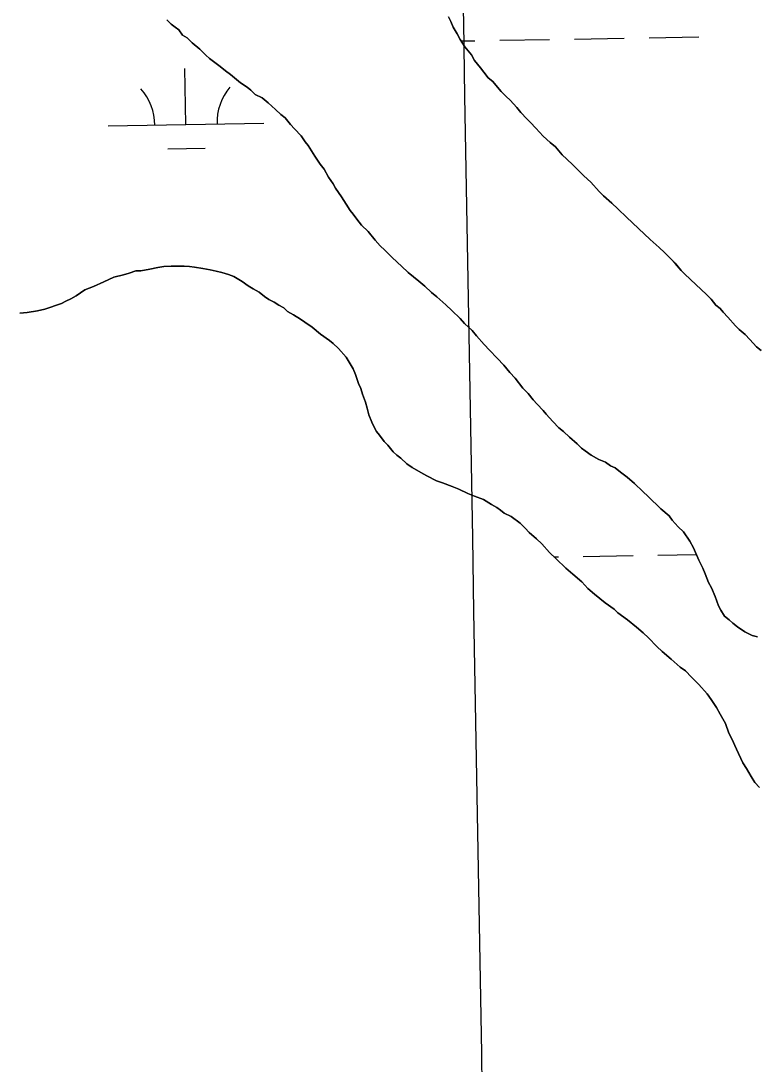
# Model space of a CAD drawing. Extents: x 3887375 to 3925618, y 296674 to 322633.
# Drawn here: x 3917761 to 3918234, y 310838 to 311509 of the extents above; entities that cross this region are included whole.
import ezdxf

# ---------------------------------------------------------------- set-up
doc = ezdxf.new("R2010")
doc.units = 0
for name, color, linetype in [('V-GRID-MAJR', 7, 'Continuous'), ('V-TOPO-SHOR', 7, 'Continuous'), ('V-WETL-SWMP', 7, 'Continuous')]:
    doc.layers.add(name, color=color, linetype=linetype)

msp = doc.modelspace()

# ---------------------------------------------------------------- linework, layer by layer
at = {"layer": 'V-GRID-MAJR'}
msp.add_spline([(3918201.9, 302561.723), (3918096.1550000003, 308619.693), (3917990.376, 314679.589), (3917884.598, 320739.48), (3917884.5640000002, 320741.409)], degree=3, dxfattribs=at)
at = {"layer": 'V-TOPO-SHOR'}
for points in [[(3918164.2970000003, 311202.79600000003), (3918160.912, 311206.028), (3918155.5870000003, 311211.107), (3918150.758, 311215.25), (3918146.426, 311218.461), (3918143.049, 311221.22000000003), (3918140.18, 311222.574), (3918136.813, 311224.859), (3918132.514, 311226.651), (3918127.718, 311229.377), (3918123.87, 311232.126), (3918121.461, 311233.961), (3918118.557, 311236.732), (3918113.73, 311240.877), (3918109.8570000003, 311244.569), (3918106.966, 311246.867), (3918103.083, 311251.03500000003), (3918098.716, 311255.661), (3918096.771, 311257.982), (3918092.8880000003, 311262.14900000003), (3918090.457, 311264.931), (3918087.0470000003, 311269.109), (3918083.659, 311272.34), (3918078.7770000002, 311278.849), (3918075.377, 311282.554), (3918071.484, 311287.194), (3918067.1180000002, 311291.82300000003), (3918062.268, 311296.912), (3918058.8680000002, 311300.617), (3918054.006, 311306.179), (3918051.092, 311309.423), (3918046.253, 311314.042), (3918043.338, 311317.284), (3918038.0160000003, 311322.363), (3918034.145, 311326.05700000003), (3918028.347, 311331.124), (3918024.972, 311333.885), (3918020.616, 311338.04), (3918016.755, 311341.262), (3918010.003, 311346.781), (3918005.647, 311350.936), (3918003.228, 311353.244), (3917999.356, 311356.93700000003), (3917995.001, 311361.094), (3917992.097, 311363.863), (3917988.7, 311367.568), (3917984.311, 311373.143), (3917979.955, 311377.298), (3917977.028, 311381.015), (3917974.5870000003, 311384.27), (3917972.639, 311386.59), (3917970.176, 311390.788), (3917967.2290000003, 311395.452), (3917963.313, 311401.037), (3917961.828, 311403.84), (3917958.889, 311408.028), (3917955.932, 311413.163), (3917953.491, 311416.417), (3917950.058, 311421.541), (3917945.636, 311428.533), (3917943.6890000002, 311430.853), (3917941.235, 311434.581), (3917936.869, 311439.20900000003), (3917934.438, 311441.99), (3917931.028, 311446.168), (3917928.136, 311448.466), (3917924.7490000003, 311451.69800000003), (3917919.9220000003, 311455.843), (3917916.061, 311459.065), (3917911.75, 311461.328), (3917908.846, 311464.099), (3917906.438, 311465.936), (3917902.114, 311468.672), (3917895.835, 311474.201), (3917892.47, 311476.489), (3917889.093, 311479.248), (3917884.762, 311482.457), (3917882.3510000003, 311484.294), (3917879.933, 311486.602), (3917876.062, 311490.297), (3917871.233, 311494.44), (3917867.845, 311497.67100000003), (3917864.964, 311499.496), (3917862.522, 311502.753), (3917860.114, 311504.588), (3917857.7060000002, 311506.423), (3917854.802, 311509.194)], [(3918035.951, 311511.08), (3918037.436, 311508.276), (3918038.943, 311504.526), (3918041.407, 311500.326), (3918043.3880000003, 311496.588), (3918046.3370000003, 311491.927), (3918050.713, 311486.825), (3918052.694, 311483.088), (3918056.589, 311478.447), (3918058.5470000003, 311475.653), (3918061.471, 311471.938), (3918064.363, 311469.64), (3918066.311, 311467.32), (3918069.721, 311463.142), (3918073.108, 311459.91000000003), (3918075.5270000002, 311457.602), (3918079.893, 311452.974), (3918082.336, 311449.72000000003), (3918086.217, 311445.554), (3918088.6380000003, 311443.244)], [(3918088.6380000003, 311443.244), (3918092.0360000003, 311439.539), (3918096.887, 311434.45), (3918101.241, 311430.292), (3918104.619, 311427.534), (3918108.995, 311422.43200000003), (3918111.899, 311419.661), (3918115.772, 311415.969), (3918120.126, 311411.813), (3918123.0300000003, 311409.042), (3918127.384, 311404.887), (3918132.7320000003, 311398.862), (3918135.634, 311396.091), (3918140.946, 311391.485), (3918144.819, 311387.79), (3918150.625, 311382.25), (3918154.012, 311379.01900000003), (3918158.3680000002, 311374.863), (3918161.756, 311371.629), (3918165.626, 311367.93700000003), (3918171.4220000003, 311362.868), (3918174.812, 311359.636), (3918179.166, 311355.481), (3918181.597, 311352.7), (3918185.49, 311348.061), (3918187.9110000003, 311345.751), (3918191.296, 311342.51900000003), (3918195.169, 311338.824), (3918198.073, 311336.054), (3918201.944, 311332.36100000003), (3918204.848, 311329.59), (3918207.772, 311325.875), (3918210.666, 311323.575), (3918212.612, 311321.257), (3918215.526, 311318.01300000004), (3918220.39, 311312.45), (3918222.809, 311310.142), (3918226.669, 311306.92100000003), (3918229.583, 311303.677), (3918233.95, 311299.048), (3918236.842, 311296.75)], [(3917760.352, 311320.579), (3917765.068, 311321.163), (3917771.665, 311322.264), (3917776.3710000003, 311323.319), (3917779.6580000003, 311324.343), (3917783.881, 311325.863), (3917787.168, 311326.885), (3917789.972, 311328.369), (3917793.251, 311329.867), (3917796.515, 311331.837), (3917802.1, 311335.75), (3917807.73, 311337.776), (3917814.284, 311340.768), (3917820.835, 311343.76), (3917826.951, 311345.32300000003), (3917830.711, 311346.357), (3917834.932, 311347.877), (3917838.241, 311347.954), (3917843.894, 311349.034), (3917849.073, 311350.101), (3917852.844, 311350.662), (3917857.572, 311350.773), (3917860.882, 311350.85000000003), (3917866.0840000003, 311350.973), (3917869.406, 311350.578), (3917872.7260000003, 311350.183), (3917877.948, 311349.359), (3917882.699, 311348.52400000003), (3917886.505, 311347.668), (3917890.31, 311346.81), (3917894.598, 311345.493), (3917897.941, 311344.151), (3917903.22, 311340.963), (3917907.069, 311338.214), (3917910.423, 311336.402), (3917914.261, 311334.126), (3917917.6380000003, 311331.366), (3917920.52, 311329.543), (3917923.8740000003, 311327.728), (3917926.756, 311325.904), (3917930.109, 311324.089), (3917932.529, 311321.781), (3917936.367, 311319.506), (3917940.688, 311316.768), (3917943.5700000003, 311314.945), (3917948.377, 311311.746), (3917953.6890000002, 311307.13800000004), (3917959.463, 311303.015), (3917961.8710000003, 311301.18), (3917965.258, 311297.94800000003), (3917970.12, 311292.384), (3917972.088, 311289.12), (3917974.552, 311284.919), (3917976.06, 311281.169), (3917978.085, 311275.541), (3917979.58, 311272.264), (3917980.614, 311268.504), (3917982.629, 311263.347), (3917983.664, 311259.585), (3917984.708, 311255.352), (3917986.711, 311250.668), (3917988.2060000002, 311247.392), (3917989.691, 311244.59), (3917991.639, 311242.26900000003), (3917994.575, 311238.079), (3917996.9960000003, 311235.771), (3918000.404, 311231.593), (3918002.825, 311229.28500000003), (3918005.233, 311227.44800000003), (3918009.1040000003, 311223.756), (3918012.471, 311221.47000000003), (3918018.222, 311218.291), (3918022.06, 311216.016), (3918028.284, 311212.852), (3918032.1010000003, 311211.521), (3918038.302, 311209.301), (3918042.603, 311207.511), (3918048.344, 311204.805), (3918052.642, 311203.015), (3918058.373, 311200.783), (3918063.65, 311197.596), (3918067.005, 311195.782), (3918069.413, 311193.947), (3918071.824, 311192.11), (3918076.133, 311189.847), (3918081.9080000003, 311185.724), (3918085.296, 311182.492), (3918087.727, 311179.70900000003), (3918092.554, 311175.564), (3918095.941, 311172.332), (3918100.8030000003, 311166.77), (3918105.157, 311162.615), (3918111.449, 311156.612), (3918115.795, 311152.93)], [(3918234.54, 311112.664), (3918231.208, 311113.532), (3918226.423, 311115.78500000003), (3918221.617, 311118.984), (3918218.725, 311121.282), (3918216.304, 311123.59), (3918213.412, 311125.88800000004), (3918210.9590000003, 311129.615), (3918209.474, 311132.419), (3918207.438, 311138.522), (3918204.9420000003, 311144.14), (3918202.972, 311147.404), (3918200.948, 311153.034), (3918199.441, 311156.784), (3918196.955, 311161.931), (3918193.457, 311169.889), (3918190.9930000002, 311174.09), (3918187.065, 311180.147), (3918183.6780000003, 311183.381), (3918179.795, 311187.547), (3918177.8370000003, 311190.34), (3918172.524, 311194.946), (3918170.105, 311197.254), (3918166.718, 311200.48600000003), (3918164.2970000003, 311202.79600000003)], [(3918115.795, 311152.93), (3918121.59, 311147.86100000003), (3918125.471, 311143.695), (3918129.815, 311140.01300000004), (3918136.569, 311134.493), (3918142.343, 311130.371), (3918144.764, 311128.063), (3918151.02, 311123.477), (3918156.806, 311118.884), (3918161.15, 311115.199), (3918164.537, 311111.968), (3918169.872, 311106.415), (3918173.259, 311103.184), (3918179.055, 311098.117), (3918184.8510000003, 311093.048), (3918188.218, 311090.76), (3918192.099, 311086.59500000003), (3918196.938, 311081.977), (3918202.284, 311075.951), (3918204.737, 311072.224), (3918208.17, 311067.102), (3918210.633, 311062.902), (3918214.086, 311056.831), (3918216.122, 311050.73), (3918218.102, 311046.993), (3918221.095, 311040.439), (3918225.088, 311031.545), (3918227.542, 311027.815), (3918230.501, 311022.683), (3918232.952, 311018.956), (3918235.869, 311015.712)]]:
    msp.add_lwpolyline(points, dxfattribs=at)
at = {"layer": 'V-WETL-SWMP'}
for p, q in [((3918043.967648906, 311495.6713367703), (3918052.8484687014, 311495.8237717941)), ((3918068.846112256, 311496.0983636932), (3918100.8413993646, 311496.6475474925)), ((3918116.8390429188, 311496.9221393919), (3918148.834330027, 311497.47132319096)), ((3918164.8319735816, 311497.7459150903), (3918196.82726069, 311498.2950988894)), ((3917867.1547834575, 311441.8869542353), (3917866.5369516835, 311477.8816522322)), ((3917817.1621473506, 311441.0288545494), (3917917.1474195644, 311442.745053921)), ((3917855.421377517, 311426.25228295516), (3917879.4178428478, 311426.6641708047)), ((3918103.7344213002, 311163.973201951), (3918106.5507656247, 311164.02154315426)), ((3918122.548409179, 311164.2961350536), (3918154.543696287, 311164.8453188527)), ((3918170.541339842, 311165.11991075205), (3918195.3655020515, 311165.54600562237))]:
    msp.add_line(p, q, dxfattribs=at)
for points in [[(3917854.801, 311509.194), (3917857.705, 311506.423), (3917860.114, 311504.587), (3917862.522, 311502.752), (3917864.964, 311499.49700000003), (3917867.845, 311497.672), (3917871.233, 311494.44), (3917876.061, 311490.29600000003), (3917879.932, 311486.602), (3917882.352, 311484.293), (3917884.761, 311482.457), (3917889.094, 311479.24700000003), (3917892.47, 311476.488), (3917895.835, 311474.202), (3917902.115, 311468.672), (3917906.438, 311465.935), (3917908.846, 311464.099), (3917911.75, 311461.328), (3917916.061, 311459.064), (3917919.921, 311455.843), (3917924.7490000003, 311451.69800000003), (3917928.137, 311448.466), (3917931.029, 311446.169), (3917934.4390000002, 311441.991), (3917936.87, 311439.20900000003), (3917941.236, 311434.581), (3917943.6890000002, 311430.854), (3917945.636, 311428.534), (3917950.058, 311421.541), (3917953.49, 311416.418), (3917955.931, 311413.163), (3917958.89, 311408.029), (3917961.827, 311403.84), (3917963.312, 311401.036), (3917967.228, 311395.451), (3917970.176, 311390.789), (3917972.64, 311386.589), (3917974.5870000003, 311384.26900000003), (3917977.029, 311381.015), (3917979.955, 311377.299), (3917984.31, 311373.143), (3917988.699, 311367.569), (3917992.097, 311363.864), (3917995.001, 311361.094), (3917999.356, 311356.938), (3918003.228, 311353.244), (3918005.647, 311350.936), (3918010.003, 311346.78), (3918016.755, 311341.261), (3918020.616, 311338.04), (3918024.971, 311333.885), (3918028.348, 311331.125), (3918034.144, 311326.05700000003), (3918038.015, 311322.363), (3918043.338, 311317.284), (3918046.253, 311314.041), (3918051.092, 311309.424), (3918054.007, 311306.18), (3918058.8680000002, 311300.617), (3918062.267, 311296.912), (3918067.117, 311291.822), (3918071.484, 311287.194), (3918075.377, 311282.554), (3918078.776, 311278.849), (3918083.66, 311272.34), (3918087.0470000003, 311269.108), (3918090.457, 311264.93), (3918092.8880000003, 311262.14900000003), (3918096.77, 311257.982), (3918098.717, 311255.662), (3918103.083, 311251.034), (3918106.966, 311246.867), (3918109.858, 311244.57), (3918113.73, 311240.876), (3918118.558, 311236.731), (3918121.4620000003, 311233.961), (3918123.87, 311232.125), (3918127.719, 311229.377), (3918132.514, 311226.651), (3918136.8140000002, 311224.859), (3918140.18, 311222.57300000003), (3918143.0500000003, 311221.221), (3918146.426, 311218.461), (3918150.759, 311215.251), (3918155.588, 311211.107), (3918160.9110000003, 311206.028), (3918164.298, 311202.79600000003), (3918166.718, 311200.487), (3918170.105, 311197.255), (3918172.525, 311194.946), (3918177.8370000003, 311190.34), (3918179.795, 311187.547), (3918183.6780000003, 311183.381), (3918187.065, 311180.148), (3918190.992, 311174.09), (3918193.4560000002, 311169.89), (3918196.955, 311161.93), (3918199.441, 311156.784), (3918200.948, 311153.03500000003), (3918202.972, 311147.405), (3918204.9420000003, 311144.14)], [(3918046.336, 311491.926), (3918043.3880000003, 311496.588), (3918041.4080000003, 311500.326), (3918038.944, 311504.526), (3918037.437, 311508.276), (3918035.952, 311511.079)], [(3918236.842, 311296.751), (3918233.95, 311299.049), (3918229.583, 311303.677), (3918226.669, 311306.92100000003), (3918222.808, 311310.142), (3918220.389, 311312.45), (3918215.5270000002, 311318.01300000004), (3918212.612, 311321.257), (3918210.666, 311323.576), (3918207.773, 311325.874), (3918204.847, 311329.59), (3918201.944, 311332.36100000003), (3918198.072, 311336.054), (3918195.169, 311338.825), (3918191.2970000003, 311342.51900000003), (3918187.91, 311345.751), (3918185.49, 311348.06), (3918181.597, 311352.699), (3918179.166, 311355.481), (3918174.811, 311359.636), (3918171.423, 311362.868), (3918165.627, 311367.936), (3918161.756, 311371.63), (3918158.3680000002, 311374.863), (3918154.0130000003, 311379.018), (3918150.625, 311382.25), (3918144.818, 311387.791), (3918140.947, 311391.485), (3918135.634, 311396.091), (3918132.731, 311398.862), (3918127.3850000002, 311404.887), (3918123.0300000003, 311409.042), (3918120.127, 311411.813), (3918115.771, 311415.968), (3918111.9, 311419.662), (3918108.9960000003, 311422.433), (3918104.619, 311427.534), (3918101.242, 311430.293), (3918096.887, 311434.449), (3918092.0360000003, 311439.539), (3918088.6380000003, 311443.244), (3918086.218, 311445.553), (3918082.336, 311449.719), (3918079.894, 311452.974), (3918075.5270000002, 311457.602), (3918073.108, 311459.911), (3918069.72, 311463.143), (3918066.311, 311467.321), (3918064.364, 311469.641), (3918061.471, 311471.938), (3918058.546, 311475.654), (3918056.588, 311478.447), (3918052.694, 311483.087), (3918050.714, 311486.825), (3918046.336, 311491.926)], [(3918028.284, 311212.851), (3918022.06, 311216.017), (3918018.222, 311218.292), (3918012.47, 311221.469), (3918009.105, 311223.755), (3918005.233, 311227.449), (3918002.825, 311229.28500000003), (3918000.4050000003, 311231.594), (3917996.9960000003, 311235.771), (3917994.576, 311238.08), (3917991.639, 311242.26900000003), (3917989.6920000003, 311244.589), (3917988.207, 311247.392), (3917986.711, 311250.669), (3917984.7090000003, 311255.353), (3917983.663, 311259.586), (3917982.629, 311263.347), (3917980.615, 311268.504), (3917979.5810000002, 311272.264), (3917978.085, 311275.541), (3917976.06, 311281.17), (3917974.5530000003, 311284.92), (3917972.089, 311289.12), (3917970.12, 311292.385), (3917965.258, 311297.94800000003), (3917961.8710000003, 311301.18), (3917959.4620000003, 311303.016), (3917953.6890000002, 311307.13800000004), (3917948.376, 311311.745), (3917943.5700000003, 311314.944), (3917940.6890000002, 311316.768), (3917936.367, 311319.505), (3917932.529, 311321.781), (3917930.109, 311324.09), (3917926.755, 311325.903), (3917923.8740000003, 311327.728), (3917920.519, 311329.542), (3917917.6380000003, 311331.366), (3917914.262, 311334.126), (3917910.423, 311336.401), (3917907.069, 311338.215), (3917903.22, 311340.963), (3917897.941, 311344.151), (3917894.598, 311345.492), (3917890.309, 311346.81), (3917886.504, 311347.667), (3917882.7, 311348.52400000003), (3917877.949, 311349.359), (3917872.7260000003, 311350.18200000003), (3917869.4050000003, 311350.577), (3917866.0840000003, 311350.973), (3917860.883, 311350.851), (3917857.573, 311350.773), (3917852.844, 311350.662), (3917849.073, 311350.10000000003), (3917843.894, 311349.033), (3917838.242, 311347.954), (3917834.932, 311347.876), (3917830.71, 311346.358), (3917826.95, 311345.32300000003), (3917820.836, 311343.761), (3917814.2830000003, 311340.768), (3917807.73, 311337.776), (3917802.1, 311335.751), (3917796.515, 311331.836), (3917793.25, 311329.867), (3917789.973, 311328.37), (3917787.169, 311326.885), (3917783.882, 311325.862), (3917779.659, 311324.344), (3917776.372, 311323.32), (3917771.666, 311322.264), (3917765.068, 311321.163), (3917760.3510000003, 311320.579)], [(3918235.8680000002, 311015.711), (3918232.953, 311018.955), (3918230.5, 311022.68200000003), (3918227.541, 311027.816), (3918225.088, 311031.544), (3918221.095, 311040.439), (3918218.102, 311046.992), (3918216.122, 311050.73), (3918214.0870000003, 311056.832), (3918210.633, 311062.902), (3918208.169, 311067.102), (3918204.737, 311072.22500000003), (3918202.284, 311075.952), (3918196.938, 311081.977), (3918192.099, 311086.594), (3918188.217, 311090.761), (3918184.8510000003, 311093.048), (3918179.055, 311098.116), (3918173.259, 311103.184), (3918169.872, 311106.416), (3918164.537, 311111.968), (3918161.15, 311115.2), (3918156.806, 311118.88300000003), (3918151.021, 311123.478), (3918144.7630000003, 311128.06200000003), (3918142.343, 311130.371), (3918136.569, 311134.493), (3918129.816, 311140.012), (3918125.472, 311143.695), (3918121.59, 311147.86100000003), (3918115.794, 311152.929), (3918111.449, 311156.612), (3918105.1580000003, 311162.615), (3918100.8030000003, 311166.77), (3918095.941, 311172.333), (3918092.554, 311175.565), (3918087.7260000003, 311179.71), (3918085.295, 311182.492), (3918081.9080000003, 311185.724), (3918076.134, 311189.846), (3918071.823, 311192.11), (3918069.414, 311193.946), (3918067.006, 311195.782), (3918063.651, 311197.596), (3918058.373, 311200.783), (3918052.643, 311203.015), (3918048.343, 311204.806), (3918042.603, 311207.51), (3918038.3030000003, 311209.301), (3918032.1, 311211.521), (3918028.284, 311212.851)], [(3918204.9420000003, 311144.14), (3918207.4390000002, 311138.521), (3918209.474, 311132.419), (3918210.9590000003, 311129.615), (3918213.412, 311125.88800000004), (3918216.305, 311123.59), (3918218.725, 311121.282), (3918221.617, 311118.984), (3918226.423, 311115.78500000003), (3918231.207, 311113.532), (3918234.539, 311112.664)]]:
    msp.add_lwpolyline(points, dxfattribs=at)
for centre, radius, start, end in [((3917811.911834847, 311441.41360856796), 35.24628790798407, 0.2115380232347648, 41.7551963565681), ((3917922.381434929, 311443.3097664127), 35.24628790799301, 140.21153501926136, 181.7551933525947)]:
    msp.add_arc(centre, radius, start, end, dxfattribs=at)

doc.saveas('drawing.dxf')
